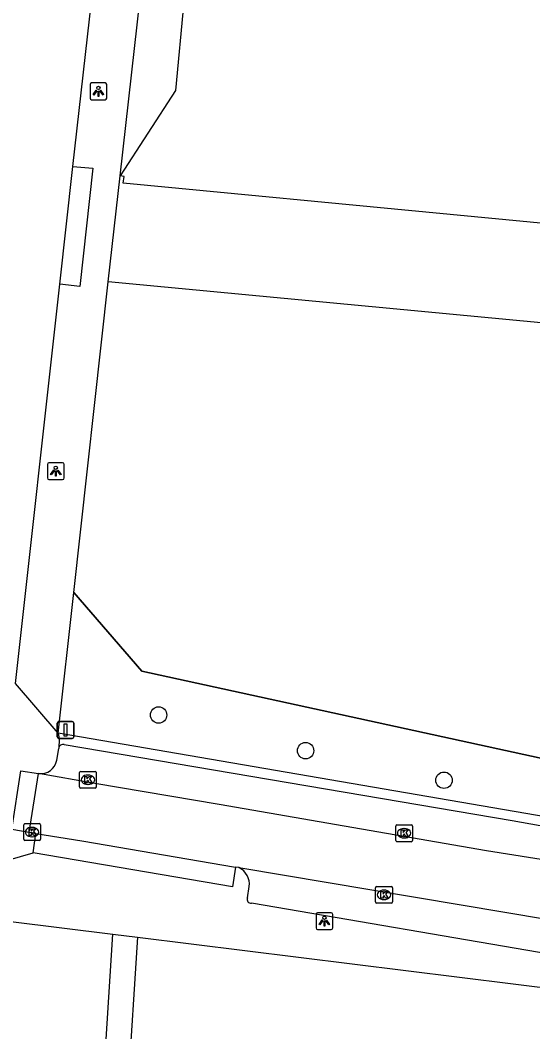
# Model space of a CAD drawing. Extents: x 161848 to 162726, y 385382 to 386521.
# Drawn here: x 162168.5 to 162199, y 386340.4 to 386400.6 of the extents above; entities that cross this region are included whole.
import ezdxf

# ---------------------------------------------------------------- set-up
doc = ezdxf.new("R2010")
doc.units = 0
for name, color, linetype in [('IMGEO_Boom', 7, 'Continuous'), ('IMGEO_Groenvoorziening', 7, 'Continuous'), ('IMGEO_Hek', 7, 'Continuous'), ('IMGEO_Kolk', 7, 'Continuous'), ('IMGEO_Lichtpunt', 7, 'Continuous'), ('IMGEO_Rijbaan_lokaal_open', 7, 'Continuous'), ('IMGEO_Verkeersbordpaal', 7, 'Continuous'), ('IMGEO_Voetpad_gesloten', 7, 'Continuous'), ('IMGEO_Voetpad_open', 7, 'Continuous')]:
    doc.layers.add(name, color=color, linetype=linetype)

msp = doc.modelspace()

# ---------------------------------------------------------------- linework, layer by layer
at = {"layer": 'IMGEO_Boom'}
for centre in [(162176.714, 386359.237), (162185.473, 386357.111), (162193.721, 386355.351)]:
    msp.add_circle(centre, 0.489, dxfattribs=at)
at = {"layer": 'IMGEO_Groenvoorziening'}
for points in [[(162178.22, 386401.743), (162177.72, 386396.465), (162174.416, 386391.373)], [(162171.655, 386366.542), (162175.716, 386361.855), (162207.683, 386354.883), (162223.873, 386352.584)]]:
    msp.add_lwpolyline(points, dxfattribs=at)
at = {"layer": 'IMGEO_Hek'}
for points in [[(162178.22, 386401.743), (162177.72, 386396.465)], [(162177.72, 386396.465), (162174.416, 386391.373)], [(162173.7, 386385.057), (162174.416, 386391.373)], [(162171.655, 386366.542), (162173.7, 386385.057)], [(162224.391, 386352.511), (162207.683, 386354.883), (162175.716, 386361.855), (162171.655, 386366.542)]]:
    msp.add_lwpolyline(points, dxfattribs=at)
at = {"layer": 'IMGEO_Kolk'}
for p, q in [((162172.077, 386355.879), (162172.929, 386355.879)), ((162172.002, 386354.953), (162172.002, 386355.805)), ((162172.49, 386355.659), (162172.515, 386355.659)), ((162173.003, 386355.805), (162173.003, 386354.953)), ((162172.929, 386354.879), (162172.077, 386354.879)), ((162172.513, 386355.099), (162172.488, 386355.099)), ((162168.674, 386351.835), (162168.674, 386352.687)), ((162168.749, 386352.761), (162169.601, 386352.761)), ((162169.162, 386352.541), (162169.187, 386352.541)), ((162169.675, 386352.687), (162169.675, 386351.835)), ((162190.845, 386351.762), (162190.845, 386352.614)), ((162190.92, 386352.688), (162191.772, 386352.688)), ((162191.333, 386352.468), (162191.358, 386352.468)), ((162191.846, 386352.614), (162191.846, 386351.762)), ((162169.601, 386351.761), (162168.749, 386351.761)), ((162169.185, 386351.981), (162169.16, 386351.981)), ((162191.772, 386351.688), (162190.92, 386351.688)), ((162191.356, 386351.908), (162191.331, 386351.908)), ((162189.645, 386348.093), (162189.645, 386348.945)), ((162189.72, 386349.019), (162190.572, 386349.019)), ((162190.133, 386348.799), (162190.158, 386348.799)), ((162190.646, 386348.945), (162190.646, 386348.093)), ((162190.156, 386348.239), (162190.131, 386348.239)), ((162190.572, 386348.019), (162189.72, 386348.019))]:
    msp.add_line(p, q, dxfattribs=at)
for points in [[(162172.077, 386355.879), (162172.929, 386355.879)], [(162172.002, 386354.953), (162172.002, 386355.805)], [(162172.323, 386355.579), (162172.446, 386355.579), (162172.446, 386355.428), (162172.576, 386355.579), (162172.74, 386355.579), (162172.594, 386355.428), (162172.747, 386355.179), (162172.595, 386355.179), (162172.51, 386355.343), (162172.446, 386355.276), (162172.446, 386355.179), (162172.323, 386355.179), (162172.323, 386355.579)], [(162173.003, 386355.805), (162173.003, 386354.953)], [(162172.929, 386354.879), (162172.077, 386354.879)], [(162168.674, 386351.835), (162168.674, 386352.687)], [(162168.749, 386352.761), (162169.601, 386352.761)], [(162168.995, 386352.461), (162169.118, 386352.461), (162169.118, 386352.31), (162169.248, 386352.461), (162169.412, 386352.461), (162169.266, 386352.31), (162169.419, 386352.061), (162169.267, 386352.061), (162169.182, 386352.225), (162169.118, 386352.158), (162169.118, 386352.061), (162168.995, 386352.061), (162168.995, 386352.461)], [(162169.675, 386352.687), (162169.675, 386351.835)], [(162190.845, 386351.762), (162190.845, 386352.614)], [(162190.92, 386352.688), (162191.772, 386352.688)], [(162191.166, 386352.388), (162191.289, 386352.388), (162191.289, 386352.237), (162191.419, 386352.388), (162191.583, 386352.388), (162191.437, 386352.237), (162191.59, 386351.988), (162191.438, 386351.988), (162191.353, 386352.152), (162191.289, 386352.085), (162191.289, 386351.988), (162191.166, 386351.988), (162191.166, 386352.388)], [(162191.846, 386352.614), (162191.846, 386351.762)], [(162169.601, 386351.761), (162168.749, 386351.761)], [(162191.772, 386351.688), (162190.92, 386351.688)], [(162189.645, 386348.093), (162189.645, 386348.945)], [(162189.72, 386349.019), (162190.572, 386349.019)], [(162189.966, 386348.719), (162190.089, 386348.719), (162190.089, 386348.568), (162190.219, 386348.719), (162190.383, 386348.719), (162190.237, 386348.568), (162190.39, 386348.319), (162190.238, 386348.319), (162190.153, 386348.483), (162190.089, 386348.416), (162190.089, 386348.319), (162189.966, 386348.319), (162189.966, 386348.719)], [(162190.646, 386348.945), (162190.646, 386348.093)], [(162190.572, 386348.019), (162189.72, 386348.019)]]:
    msp.add_lwpolyline(points, dxfattribs=at)
for centre, start, end in [((162172.079, 386355.803), 91.55205, 178.44795), ((162172.079, 386355.803), 91.55205, 178.44795), ((162172.927, 386355.803), 1.55205, 88.44795), ((162172.927, 386355.803), 1.55205, 88.44795), ((162172.079, 386354.955), 181.55205, 268.44795), ((162172.079, 386354.955), 181.55205, 268.44795), ((162172.927, 386354.955), 271.55205, 358.44795), ((162172.927, 386354.955), 271.55205, 358.44795), ((162168.751, 386352.685), 91.55205, 178.44795), ((162168.751, 386352.685), 91.55205, 178.44795), ((162169.599, 386352.685), 1.55205, 88.44795), ((162169.599, 386352.685), 1.55205, 88.44795), ((162190.922, 386352.612), 91.55205, 178.44795), ((162190.922, 386352.612), 91.55205, 178.44795), ((162191.77, 386352.612), 1.55205, 88.44795), ((162191.77, 386352.612), 1.55205, 88.44795), ((162168.751, 386351.837), 181.55205, 268.44795), ((162168.751, 386351.837), 181.55205, 268.44795), ((162169.599, 386351.837), 271.55205, 358.44795), ((162169.599, 386351.837), 271.55205, 358.44795), ((162190.922, 386351.764), 181.55205, 268.44795), ((162190.922, 386351.764), 181.55205, 268.44795), ((162191.77, 386351.764), 271.55205, 358.44795), ((162191.77, 386351.764), 271.55205, 358.44795), ((162189.722, 386348.943), 91.55205, 178.44795), ((162189.722, 386348.943), 91.55205, 178.44795), ((162190.57, 386348.943), 1.55205, 88.44795), ((162190.57, 386348.943), 1.55205, 88.44795), ((162189.722, 386348.095), 181.55205, 268.44795), ((162189.722, 386348.095), 181.55205, 268.44795), ((162190.57, 386348.095), 271.55205, 358.44795), ((162190.57, 386348.095), 271.55205, 358.44795)]:
    msp.add_arc(centre, 0.0765, start, end, dxfattribs=at)
for centre, major_axis, ratio, start_param, end_param in [((162172.489, 386355.379), (-0.387, 0.002), 0.722429, 4.712389, 7.853982), ((162172.514, 386355.379), (-0.39, 0.002), 0.717154, 1.570796, 4.712389), ((162169.161, 386352.261), (-0.387, 0.002), 0.722429, 4.712389, 7.853982), ((162169.186, 386352.261), (-0.39, 0.002), 0.717154, 1.570796, 4.712389), ((162191.332, 386352.188), (-0.387, 0.002), 0.722429, 4.712389, 7.853982), ((162191.357, 386352.188), (-0.39, 0.002), 0.717154, 1.570796, 4.712389), ((162190.132, 386348.519), (-0.387, 0.002), 0.722429, 4.712389, 7.853982), ((162190.157, 386348.519), (-0.39, 0.002), 0.717154, 1.570796, 4.712389)]:
    msp.add_ellipse(centre, major_axis=major_axis, ratio=ratio, start_param=start_param, end_param=end_param, dxfattribs=at)
at = {"layer": 'IMGEO_Lichtpunt'}
for p, q in [((162173.531, 386396.905), (162172.723, 386396.905)), ((162173.531, 386396.905), (162172.723, 386396.905)), ((162172.629, 386396.81), (162172.629, 386396.003)), ((162172.629, 386396.81), (162172.629, 386396.003)), ((162173.625, 386396.003), (162173.625, 386396.81)), ((162173.625, 386396.003), (162173.625, 386396.81)), ((162172.723, 386395.909), (162173.531, 386395.909)), ((162172.723, 386395.909), (162173.531, 386395.909)), ((162170.088, 386374.175), (162170.088, 386373.368)), ((162170.088, 386374.175), (162170.088, 386373.368)), ((162170.99, 386374.27), (162170.182, 386374.27)), ((162170.99, 386374.27), (162170.182, 386374.27)), ((162171.084, 386373.368), (162171.084, 386374.175)), ((162171.084, 386373.368), (162171.084, 386374.175)), ((162170.182, 386373.274), (162170.99, 386373.274)), ((162170.182, 386373.274), (162170.99, 386373.274)), ((162186.998, 386347.451), (162186.19, 386347.451)), ((162186.998, 386347.451), (162186.19, 386347.451)), ((162186.096, 386347.356), (162186.096, 386346.549)), ((162186.096, 386347.356), (162186.096, 386346.549)), ((162187.092, 386346.549), (162187.092, 386347.356)), ((162187.092, 386346.549), (162187.092, 386347.356)), ((162186.19, 386346.455), (162186.998, 386346.455)), ((162186.19, 386346.455), (162186.998, 386346.455))]:
    msp.add_line(p, q, dxfattribs=at)
for points in [[(162173.003, 386396.474), (162173.042, 386396.446), (162172.854, 386396.184), (162172.816, 386396.211), (162173.003, 386396.474)], [(162173.105, 386396.426), (162173.152, 386396.426), (162173.152, 386396.104), (162173.105, 386396.104), (162173.105, 386396.426)], [(162173.215, 386396.446), (162173.253, 386396.473), (162173.44, 386396.211), (162173.401, 386396.183), (162173.215, 386396.446)], [(162170.462, 386373.839), (162170.501, 386373.811), (162170.313, 386373.549), (162170.275, 386373.576), (162170.462, 386373.839)], [(162170.564, 386373.791), (162170.611, 386373.791), (162170.611, 386373.469), (162170.564, 386373.469), (162170.564, 386373.791)], [(162170.674, 386373.811), (162170.712, 386373.838), (162170.899, 386373.576), (162170.86, 386373.548), (162170.674, 386373.811)], [(162186.47, 386347.02), (162186.509, 386346.992), (162186.321, 386346.73), (162186.283, 386346.757), (162186.47, 386347.02)], [(162186.572, 386346.972), (162186.619, 386346.972), (162186.619, 386346.65), (162186.572, 386346.65), (162186.572, 386346.972)], [(162186.682, 386346.992), (162186.72, 386347.019), (162186.907, 386346.757), (162186.868, 386346.729), (162186.682, 386346.992)]]:
    msp.add_lwpolyline(points, dxfattribs=at)
for centre in [(162173.128, 386396.608), (162170.587, 386373.973), (162186.595, 386347.154)]:
    msp.add_circle(centre, 0.0994, dxfattribs=at)
for centre, start, end in [((162172.723, 386396.81), 90, 180), ((162172.723, 386396.81), 90, 180), ((162173.531, 386396.81), 0, 90), ((162173.531, 386396.81), 0, 90), ((162172.723, 386396.003), 180, 270), ((162172.723, 386396.003), 180, 270), ((162173.531, 386396.003), 270, 0), ((162173.531, 386396.003), 270, 360), ((162170.182, 386374.175), 90, 180), ((162170.182, 386374.175), 90, 180), ((162170.99, 386374.175), 0, 90), ((162170.99, 386374.175), 0, 90), ((162170.182, 386373.368), 180, 270), ((162170.182, 386373.368), 180, 270), ((162170.99, 386373.368), 270, 0), ((162170.99, 386373.368), 270, 360), ((162186.19, 386347.356), 90, 180), ((162186.19, 386347.356), 90, 180), ((162186.998, 386347.356), 0, 90), ((162186.998, 386347.356), 0, 90), ((162186.19, 386346.549), 180, 270), ((162186.19, 386346.549), 180, 270), ((162186.998, 386346.549), 270, 0), ((162186.998, 386346.549), 270, 360)]:
    msp.add_arc(centre, 0.0946, start, end, dxfattribs=at)
at = {"layer": 'IMGEO_Rijbaan_lokaal_open'}
for points in [[(162171.607, 386391.926), (162174.858, 386420.746)], [(162170.826, 386384.915), (162171.607, 386391.926)], [(162173.7, 386385.057), (162174.416, 386391.373)], [(162230.865, 386362.693), (162233.055, 386385.334), (162174.594, 386390.939), (162174.661, 386391.322), (162174.416, 386391.373)], [(162168.188, 386361.121), (162170.826, 386384.915)], [(162224.176, 386380.247), (162223.205, 386380.369), (162173.7, 386385.057)], [(162169.009, 386352.243), (162169.554, 386355.75)], [(162254.299, 386343.439), (162224.839, 386347.152), (162204.893, 386349.765), (162196.247, 386351.137), (162180.325, 386353.897), (162172.923, 386355.163), (162169.554, 386355.75)], [(162169.4, 386352.181), (162169.009, 386352.243)], [(162169.4, 386352.181), (162172.143, 386351.745), (162181.294, 386350.178)], [(162181.504, 386350.142), (162181.294, 386350.178)], [(162181.504, 386350.142), (162202.546, 386346.605), (162214.924, 386344.934), (162225.81, 386343.566)]]:
    msp.add_lwpolyline(points, dxfattribs=at)
at = {"layer": 'IMGEO_Verkeersbordpaal'}
for p, q in [((162170.673, 386357.941), (162170.673, 386358.741)), ((162170.673, 386358.741), (162170.673, 386357.941)), ((162170.773, 386358.841), (162171.563, 386358.841)), ((162171.563, 386358.841), (162170.773, 386358.841)), ((162171.663, 386358.741), (162171.663, 386357.941)), ((162171.663, 386357.941), (162171.663, 386358.741)), ((162171.563, 386357.841), (162170.773, 386357.841)), ((162170.773, 386357.841), (162171.563, 386357.841))]:
    msp.add_line(p, q, dxfattribs=at)
msp.add_lwpolyline([(162171.093, 386358.716), (162171.243, 386358.716), (162171.243, 386357.966), (162171.093, 386357.966), (162171.093, 386358.716)], dxfattribs=at)
for centre, start, end in [((162170.773, 386358.741), 90, 180), ((162170.773, 386358.741), 90, 180), ((162171.563, 386358.741), 0, 90), ((162171.563, 386358.741), 360, 90), ((162170.773, 386357.941), 180, 270), ((162170.773, 386357.941), 180, 270), ((162171.563, 386357.941), 270, 0), ((162171.563, 386357.941), 270, 0)]:
    msp.add_arc(centre, 0.1, start, end, dxfattribs=at)
at = {"layer": 'IMGEO_Voetpad_gesloten'}
msp.add_lwpolyline([(162169.009, 386352.243), (162167.961, 386352.409), (162168.51, 386355.912), (162169.554, 386355.75)], dxfattribs=at)
at = {"layer": 'IMGEO_Voetpad_open'}
for points in [[(162174.416, 386391.373), (162175.618, 386401.988)], [(162171.607, 386391.926), (162172.792, 386391.818), (162172.012, 386384.778), (162170.826, 386384.915)], [(162171.655, 386366.542), (162173.7, 386385.057)], [(162170.729, 386358.151), (162171.655, 386366.542)], [(162170.729, 386358.151), (162168.188, 386361.121)], [(162170.729, 386358.151), (162170.786, 386357.81), (162170.759, 386357.24)], [(162220.388, 386349.738), (162220.489, 386350.371), (162209.177, 386351.789), (162201.835, 386352.811), (162170.729, 386358.151)], [(162170.649, 386356.546), (162170.759, 386357.24)], [(162171.094, 386357.47), (162197.787, 386352.959)], [(162169.234, 386351.023), (162169.4, 386352.181)], [(162158.935, 386348.052), (162169.234, 386351.023)], [(162181.294, 386350.178), (162181.114, 386348.991), (162169.234, 386351.023)], [(162182.006, 386348.344), (162182.116, 386349.02)], [(162158.935, 386348.052), (162173.99, 386346.182)], [(162224.77, 386342.445), (162224.67, 386341.684), (162204.04, 386344.375), (162200.117, 386344.958), (162182.257, 386348.03)], [(162173.402, 386337.104), (162173.99, 386346.182)], [(162173.99, 386346.182), (162175.466, 386345.999)], [(162175.466, 386345.999), (162174.883, 386337.008)], [(162175.466, 386345.999), (162226.617, 386339.646)]]:
    msp.add_lwpolyline(points, dxfattribs=at)
for centre, radius, start, end in [((162171.022, 386357.217), 0.264, 74.05713, 174.8873), ((162169.691, 386356.713), 0.972, 261.89325, 350.1366), ((162224.936, 386497.775), 147.339, 259.38181, 262.88399), ((162181.021, 386349.151), 1.103, 353.18915, 64.03177), ((162182.211, 386348.251), 0.225, 155.51944, 281.75566)]:
    msp.add_arc(centre, radius, start, end, dxfattribs=at)

doc.saveas('drawing.dxf')
